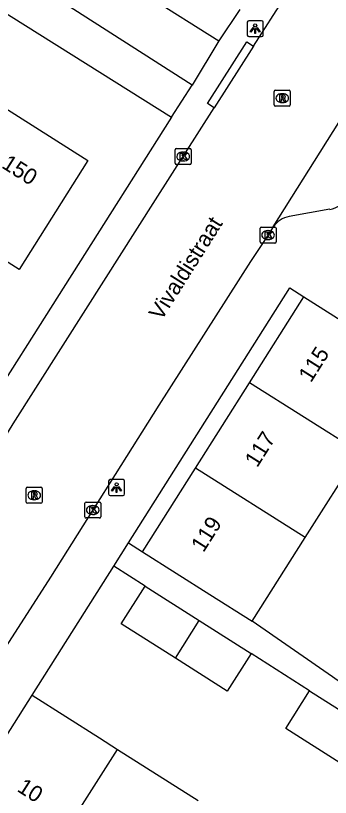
# Model space of a CAD drawing. Extents: x 159040 to 160094, y 381214 to 382518.
# Drawn here: x 159322.01 to 159341.77, y 381797.34 to 381846.41 of the extents above; entities that cross this region are included whole.
import ezdxf

# ---------------------------------------------------------------- set-up
doc = ezdxf.new("R2010")
doc.units = 0
for name, color, linetype in [('IMGEO_Kolk', 7, 'Continuous'), ('IMGEO_Lichtpunt', 7, 'Continuous'), ('IMGEO_Muur', 7, 'Continuous'), ('IMGEO_Openbare_ruimte_label', 7, 'Continuous'), ('IMGEO_Pand', 7, 'Continuous'), ('IMGEO_Pand_nummerreeks', 7, 'Continuous'), ('IMGEO_Rijbaan_lokaal_open', 7, 'Continuous'), ('IMGEO_Rioolput', 7, 'Continuous'), ('IMGEO_Voetpad_open', 7, 'Continuous')]:
    doc.layers.add(name, color=color, linetype=linetype)

msp = doc.modelspace()

# ---------------------------------------------------------------- linework, layer by layer
at = {"layer": 'IMGEO_Kolk'}
for p, q in [((159332.03, 381837.148), (159332.03, 381838)), ((159332.105, 381838.074), (159332.957, 381838.074)), ((159332.518, 381837.854), (159332.543, 381837.854)), ((159333.031, 381838), (159333.031, 381837.148)), ((159332.541, 381837.294), (159332.516, 381837.294)), ((159332.957, 381837.074), (159332.105, 381837.074)), ((159337.362, 381832.211), (159337.362, 381833.063)), ((159337.437, 381833.137), (159338.289, 381833.137)), ((159337.85, 381832.917), (159337.875, 381832.917)), ((159338.363, 381833.063), (159338.363, 381832.211)), ((159337.873, 381832.357), (159337.848, 381832.357)), ((159338.289, 381832.137), (159337.437, 381832.137)), ((159326.355, 381814.954), (159326.355, 381815.806)), ((159326.43, 381815.88), (159327.282, 381815.88)), ((159326.843, 381815.66), (159326.868, 381815.66)), ((159327.356, 381815.806), (159327.356, 381814.954)), ((159326.866, 381815.1), (159326.841, 381815.1)), ((159327.282, 381814.88), (159326.43, 381814.88))]:
    msp.add_line(p, q, dxfattribs=at)
for points in [[(159332.03, 381837.148), (159332.03, 381838)], [(159332.105, 381838.074), (159332.957, 381838.074)], [(159332.351, 381837.774), (159332.474, 381837.774), (159332.474, 381837.623), (159332.604, 381837.774), (159332.768, 381837.774), (159332.622, 381837.623), (159332.775, 381837.374), (159332.623, 381837.374), (159332.538, 381837.538), (159332.474, 381837.471), (159332.474, 381837.374), (159332.351, 381837.374), (159332.351, 381837.774)], [(159333.031, 381838), (159333.031, 381837.148)], [(159332.957, 381837.074), (159332.105, 381837.074)], [(159337.362, 381832.211), (159337.362, 381833.063)], [(159337.437, 381833.137), (159338.289, 381833.137)], [(159337.683, 381832.837), (159337.806, 381832.837), (159337.806, 381832.686), (159337.936, 381832.837), (159338.1, 381832.837), (159337.954, 381832.686), (159338.107, 381832.437), (159337.955, 381832.437), (159337.87, 381832.601), (159337.806, 381832.534), (159337.806, 381832.437), (159337.683, 381832.437), (159337.683, 381832.837)], [(159338.363, 381833.063), (159338.363, 381832.211)], [(159338.289, 381832.137), (159337.437, 381832.137)], [(159326.355, 381814.954), (159326.355, 381815.806)], [(159326.43, 381815.88), (159327.282, 381815.88)], [(159326.676, 381815.58), (159326.799, 381815.58), (159326.799, 381815.429), (159326.929, 381815.58), (159327.093, 381815.58), (159326.947, 381815.429), (159327.1, 381815.18), (159326.948, 381815.18), (159326.863, 381815.344), (159326.799, 381815.277), (159326.799, 381815.18), (159326.676, 381815.18), (159326.676, 381815.58)], [(159327.356, 381815.806), (159327.356, 381814.954)], [(159327.282, 381814.88), (159326.43, 381814.88)]]:
    msp.add_lwpolyline(points, dxfattribs=at)
for centre, start, end in [((159332.107, 381837.998), 91.552, 178.448), ((159332.107, 381837.998), 91.552, 178.448), ((159332.955, 381837.998), 1.552, 88.448), ((159332.955, 381837.998), 1.552, 88.448), ((159332.107, 381837.15), 181.552, 268.448), ((159332.107, 381837.15), 181.552, 268.448), ((159332.955, 381837.15), 271.552, 358.448), ((159332.955, 381837.15), 271.552, 358.448), ((159337.439, 381833.061), 91.552, 178.448), ((159337.439, 381833.061), 91.552, 178.448), ((159338.287, 381833.061), 1.552, 88.448), ((159338.287, 381833.061), 1.552, 88.448), ((159337.439, 381832.213), 181.552, 268.448), ((159337.439, 381832.213), 181.552, 268.448), ((159338.287, 381832.213), 271.552, 358.448), ((159338.287, 381832.213), 271.552, 358.448), ((159326.432, 381815.804), 91.552, 178.448), ((159326.432, 381815.804), 91.552, 178.448), ((159327.28, 381815.804), 1.552, 88.448), ((159327.28, 381815.804), 1.552, 88.448), ((159326.432, 381814.956), 181.552, 268.448), ((159326.432, 381814.956), 181.552, 268.448), ((159327.28, 381814.956), 271.552, 358.448), ((159327.28, 381814.956), 271.552, 358.448)]:
    msp.add_arc(centre, 0.0765, start, end, dxfattribs=at)
for centre, major_axis, ratio, start_param, end_param in [((159332.517, 381837.574), (-0.387, 0.002), 0.722429, 4.712389, 7.853982), ((159332.542, 381837.574), (-0.39, 0.002), 0.717154, 1.570796, 4.712389), ((159337.849, 381832.637), (-0.387, 0.002), 0.722429, 4.712389, 7.853982), ((159337.874, 381832.637), (-0.39, 0.002), 0.717154, 1.570796, 4.712389), ((159326.842, 381815.38), (-0.387, 0.002), 0.722429, 4.712389, 7.853982), ((159326.867, 381815.38), (-0.39, 0.002), 0.717154, 1.570796, 4.712389)]:
    msp.add_ellipse(centre, major_axis=major_axis, ratio=ratio, start_param=start_param, end_param=end_param, dxfattribs=at)
at = {"layer": 'IMGEO_Lichtpunt'}
for p, q in [((159336.555, 381846.001), (159336.555, 381845.194)), ((159336.555, 381846.001), (159336.555, 381845.194)), ((159337.457, 381846.096), (159336.649, 381846.096)), ((159337.457, 381846.096), (159336.649, 381846.096)), ((159337.551, 381845.194), (159337.551, 381846.001)), ((159337.551, 381845.194), (159337.551, 381846.001)), ((159336.649, 381845.1), (159337.457, 381845.1)), ((159336.649, 381845.1), (159337.457, 381845.1)), ((159327.851, 381817.195), (159327.851, 381816.388)), ((159327.851, 381817.195), (159327.851, 381816.388)), ((159328.753, 381817.29), (159327.945, 381817.29)), ((159328.753, 381817.29), (159327.945, 381817.29)), ((159328.847, 381816.388), (159328.847, 381817.195)), ((159328.847, 381816.388), (159328.847, 381817.195)), ((159327.945, 381816.294), (159328.753, 381816.294)), ((159327.945, 381816.294), (159328.753, 381816.294))]:
    msp.add_line(p, q, dxfattribs=at)
for points in [[(159336.929, 381845.665), (159336.968, 381845.637), (159336.78, 381845.375), (159336.742, 381845.402), (159336.929, 381845.665)], [(159337.031, 381845.617), (159337.078, 381845.617), (159337.078, 381845.295), (159337.031, 381845.295), (159337.031, 381845.617)], [(159337.141, 381845.637), (159337.179, 381845.664), (159337.366, 381845.402), (159337.327, 381845.374), (159337.141, 381845.637)], [(159328.225, 381816.859), (159328.264, 381816.831), (159328.076, 381816.569), (159328.038, 381816.596), (159328.225, 381816.859)], [(159328.327, 381816.811), (159328.374, 381816.811), (159328.374, 381816.489), (159328.327, 381816.489), (159328.327, 381816.811)], [(159328.437, 381816.831), (159328.475, 381816.858), (159328.662, 381816.596), (159328.623, 381816.568), (159328.437, 381816.831)]]:
    msp.add_lwpolyline(points, dxfattribs=at)
for centre in [(159337.054, 381845.799), (159328.35, 381816.993)]:
    msp.add_circle(centre, 0.0994, dxfattribs=at)
for centre, start, end in [((159336.649, 381846.001), 90, 180), ((159336.649, 381846.001), 90, 180), ((159337.457, 381846.001), 0, 90), ((159337.457, 381846.001), 0, 90), ((159336.649, 381845.194), 180, 270), ((159336.649, 381845.194), 180, 270), ((159337.457, 381845.194), 270, 0), ((159337.457, 381845.194), 270, 360), ((159327.945, 381817.195), 90, 180), ((159327.945, 381817.195), 90, 180), ((159328.753, 381817.195), 0, 90), ((159328.753, 381817.195), 0, 90), ((159327.945, 381816.388), 180, 270), ((159327.945, 381816.388), 180, 270), ((159328.753, 381816.388), 270, 0), ((159328.753, 381816.388), 270, 360)]:
    msp.add_arc(centre, 0.0946, start, end, dxfattribs=at)
at = {"layer": 'IMGEO_Muur'}
msp.add_lwpolyline([(159323.053, 381803.757), (159328.169, 381811.846)], dxfattribs=at)
at = {"layer": 'IMGEO_Pand'}
for points in [[(159321.096, 381840.767), (159326.554, 381837.328), (159322.241, 381830.483), (159316.783, 381833.922)], [(159336.698, 381823.375), (159340.106, 381828.76)], [(159340.106, 381828.76), (159347.007, 381824.38)], [(159333.304, 381818.011), (159336.698, 381823.375)], [(159343.598, 381819.009), (159336.698, 381823.375)], [(159340.197, 381813.649), (159343.598, 381819.009)], [(159329.984, 381812.765), (159333.304, 381818.011)], [(159340.197, 381813.649), (159333.304, 381818.011)], [(159336.865, 381808.398), (159340.197, 381813.649)], [(159329.984, 381812.765), (159334.206, 381810.086), (159336.865, 381808.398)], [(159332.04, 381806.071), (159328.634, 381808.232), (159330.136, 381810.598)], [(159330.136, 381810.598), (159333.542, 381808.437)], [(159332.04, 381806.071), (159333.542, 381808.437)], [(159333.542, 381808.437), (159336.79, 381806.376)], [(159336.79, 381806.376), (159335.288, 381804.01), (159332.04, 381806.071)], [(159342.376, 381799.511), (159338.97, 381801.672), (159340.472, 381804.038)], [(159340.472, 381804.038), (159343.878, 381801.877)], [(159318.701, 381796.901), (159323.053, 381803.757)], [(159323.053, 381803.757), (159327.275, 381801.078), (159328.413, 381800.356)], [(159324.061, 381793.499), (159328.413, 381800.356)], [(159328.413, 381800.356), (159333.469, 381797.147)]]:
    msp.add_lwpolyline(points, dxfattribs=at)
at = {"layer": 'IMGEO_Rijbaan_lokaal_open'}
for points in [[(159336.942, 381844.497), (159338.933, 381847.625), (159344.796, 381856.852), (159346.625, 381859.725), (159351.829, 381867.879), (159356.637, 381875.498), (159360.926, 381882.168), (159362.58, 381884.718)], [(159338.189, 381833.159), (159342.307, 381839.702), (159347.915, 381848.544), (159353.758, 381857.696), (159361.37, 381869.614), (159365.312, 381875.921), (159366.451, 381877.655)], [(159306.102, 381862.87), (159311.827, 381859.267), (159325.861, 381850.452), (159334.772, 381844.828)], [(159333.091, 381842.053), (159322.579, 381848.781), (159311.727, 381855.526), (159303.964, 381860.439)], [(159334.772, 381844.828), (159333.091, 381842.053)], [(159336.942, 381844.497), (159334.478, 381840.625)], [(159303.79, 381792.236), (159304.022, 381792.596), (159306.477, 381796.428), (159308.615, 381799.847), (159310.811, 381803.315), (159311.921, 381805.102), (159320.125, 381817.973), (159321.864, 381820.8), (159326.419, 381827.963), (159330.797, 381834.853), (159334.478, 381840.625)], [(159338.189, 381833.159), (159337.644, 381832.292), (159336.748, 381830.974), (159331.013, 381821.972), (159324.197, 381811.167), (159315.746, 381798.037)]]:
    msp.add_lwpolyline(points, dxfattribs=at)
at = {"layer": 'IMGEO_Rioolput'}
for p, q in [((159338.251, 381840.809), (159338.251, 381841.661)), ((159338.326, 381841.735), (159339.178, 381841.735)), ((159339.252, 381841.661), (159339.252, 381840.809)), ((159338.739, 381841.515), (159338.764, 381841.515)), ((159339.178, 381840.735), (159338.326, 381840.735)), ((159338.762, 381840.955), (159338.737, 381840.955)), ((159322.676, 381815.884), (159322.676, 381816.736)), ((159322.751, 381816.81), (159323.603, 381816.81)), ((159323.164, 381816.59), (159323.189, 381816.59)), ((159323.677, 381816.736), (159323.677, 381815.884)), ((159323.603, 381815.81), (159322.751, 381815.81)), ((159323.187, 381816.03), (159323.162, 381816.03))]:
    msp.add_line(p, q, dxfattribs=at)
for points in [[(159338.251, 381840.809), (159338.251, 381841.661)], [(159338.326, 381841.735), (159339.178, 381841.735)], [(159339.252, 381841.661), (159339.252, 381840.809)], [(159338.84, 381841.433), (159338.588, 381841.435), (159338.588, 381841.035)], [(159338.588, 381841.035), (159338.712, 381841.035), (159338.712, 381841.197), (159338.723, 381841.197)], [(159338.766, 381841.354), (159338.712, 381841.354), (159338.712, 381841.273)], [(159338.712, 381841.273), (159338.764, 381841.273)], [(159338.77, 381841.168), (159338.841, 381841.035), (159338.981, 381841.035), (159338.916, 381841.161)], [(159339.178, 381840.735), (159338.326, 381840.735)], [(159322.676, 381815.884), (159322.676, 381816.736)], [(159322.751, 381816.81), (159323.603, 381816.81)], [(159323.677, 381816.736), (159323.677, 381815.884)], [(159323.265, 381816.508), (159323.013, 381816.51), (159323.013, 381816.11)], [(159323.013, 381816.11), (159323.137, 381816.11), (159323.137, 381816.272), (159323.148, 381816.272)], [(159323.191, 381816.429), (159323.137, 381816.429), (159323.137, 381816.348)], [(159323.137, 381816.348), (159323.189, 381816.348)], [(159323.195, 381816.243), (159323.266, 381816.11), (159323.406, 381816.11), (159323.341, 381816.236)], [(159323.603, 381815.81), (159322.751, 381815.81)]]:
    msp.add_lwpolyline(points, dxfattribs=at)
for centre, radius, start, end in [((159338.328, 381841.659), 0.0765, 91.552, 178.448), ((159338.328, 381841.659), 0.0765, 91.552, 178.448), ((159339.176, 381841.659), 0.0765, 1.552, 88.448), ((159339.176, 381841.659), 0.0765, 1.552, 88.448), ((159338.722, 381841.144), 0.0533, 26.0293, 88.6989), ((159338.748, 381841.462), 0.19, 274.7715, 282.9687), ((159338.772, 381841.258), 0.0964, 77.0061, 93.1865), ((159338.786, 381841.315), 0.0378, 276.6634, 79.6772), ((159338.839, 381841.323), 0.109, 350.3612, 89.416), ((159338.837, 381841.323), 0.112, 277.5842, 350.9817), ((159338.821, 381841.108), 0.108, 29.5134, 73.7905), ((159338.328, 381840.811), 0.0765, 181.552, 268.448), ((159338.328, 381840.811), 0.0765, 181.552, 268.448), ((159339.176, 381840.811), 0.0765, 271.552, 358.448), ((159339.176, 381840.811), 0.0765, 271.552, 358.448), ((159322.753, 381816.734), 0.0765, 91.552, 178.448), ((159322.753, 381816.734), 0.0765, 91.552, 178.448), ((159323.601, 381816.734), 0.0765, 1.552, 88.448), ((159323.601, 381816.734), 0.0765, 1.552, 88.448), ((159323.147, 381816.219), 0.0533, 26.0293, 88.6989), ((159323.173, 381816.537), 0.19, 274.7715, 282.9687), ((159323.197, 381816.333), 0.0964, 77.0061, 93.1865), ((159323.211, 381816.39), 0.0378, 276.6634, 79.6772), ((159323.264, 381816.398), 0.109, 350.3612, 89.416), ((159323.262, 381816.398), 0.112, 277.5842, 350.9817), ((159323.246, 381816.183), 0.108, 29.5134, 73.7905), ((159322.753, 381815.886), 0.0765, 181.552, 268.448), ((159322.753, 381815.886), 0.0765, 181.552, 268.448), ((159323.601, 381815.886), 0.0765, 271.552, 358.448), ((159323.601, 381815.886), 0.0765, 271.552, 358.448)]:
    msp.add_arc(centre, radius, start, end, dxfattribs=at)
for centre, major_axis, ratio, start_param, end_param in [((159338.738, 381841.235), (-0.387, 0.002), 0.722429, 4.712389, 7.853982), ((159338.763, 381841.235), (-0.39, 0.002), 0.717154, 1.570796, 4.712389), ((159323.163, 381816.31), (-0.387, 0.002), 0.722429, 4.712389, 7.853982), ((159323.188, 381816.31), (-0.39, 0.002), 0.717154, 1.570796, 4.712389)]:
    msp.add_ellipse(centre, major_axis=major_axis, ratio=ratio, start_param=start_param, end_param=end_param, dxfattribs=at)
at = {"layer": 'IMGEO_Voetpad_open'}
for points in [[(159302.646, 381858.346), (159331.792, 381840.041)], [(159336.081, 381846.809), (159334.772, 381844.828)], [(159334.478, 381840.625), (159334.058, 381840.895), (159336.523, 381844.767), (159336.942, 381844.497)], [(159331.792, 381840.041), (159333.091, 381842.053)], [(159331.792, 381840.041), (159319.263, 381820.297)], [(159341.74, 381834.256), (159339.184, 381833.802)], [(159329.103, 381813.324), (159339.22, 381829.322), (159340.106, 381828.76)], [(159328.169, 381811.846), (159329.103, 381813.324)], [(159329.103, 381813.324), (159329.984, 381812.765)], [(159323.053, 381803.757), (159328.169, 381811.846)], [(159330.136, 381810.598), (159328.169, 381811.846)], [(159344.476, 381803.517), (159344.27, 381803.226), (159341.9, 381804.904), (159336.865, 381808.398)], [(159340.472, 381804.038), (159336.79, 381806.376)]]:
    msp.add_lwpolyline(points, dxfattribs=at)
for centre, radius, start, end in [((159341.442, 381835.929), 1.7, 280.1, 327.8576), ((159339.451, 381832.297), 1.529, 100.0756, 145.668)]:
    msp.add_arc(centre, radius, start, end, dxfattribs=at)

# ---------------------------------------------------------------- texts
at = {"layer": 'IMGEO_Openbare_ruimte_label'}
msp.add_text('Vivaldistraat', height=1, rotation=57.7396, dxfattribs=at).set_placement((159331.158, 381827.218))
at = {"layer": 'IMGEO_Pand_nummerreeks'}
for s, rotation, p in [('150', 327.7857, (159321.072, 381836.906)), ('115', 57.6734, (159340.552, 381823.33)), ('117', 57.6734, (159337.178, 381817.999)), ('119', 57.6734, (159333.804, 381812.667)), ('10', 327.5988, (159322.046, 381797.763))]:
    msp.add_text(s, height=1, rotation=rotation, dxfattribs=at).set_placement(p)

doc.saveas('drawing.dxf')
